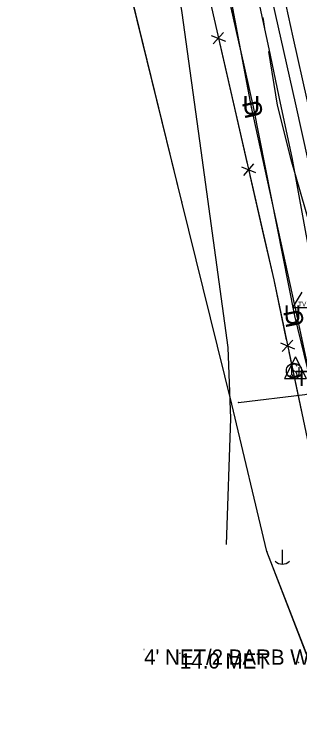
# Model space of a CAD drawing. Extents: x 954793 to 988390, y 1867850 to 1924428.
# Drawn here: x 957794.5 to 957887.5, y 1919249.4 to 1919486 of the extents above; entities that cross this region are included whole.
import ezdxf

# ---------------------------------------------------------------- set-up
doc = ezdxf.new("R2010")
doc.units = 0
for name, color, linetype in [('Default', 7, 'Continuous'), ('S_DITCHLINE', 7, 'Continuous'), ('S_EDGE_PAVEMENT', 7, 'Continuous'), ('S_FENCE', 7, 'Continuous'), ('S_FIBER_OPTIC_CABLE', 7, 'Continuous'), ('S_GATE_ANNOT', 7, 'Continuous'), ('S_MSC_PT_SYM', 7, 'Continuous'), ('S_SECONDARY_CTL', 7, 'Continuous'), ('S_SHOULDER', 7, 'Continuous'), ('S_SIGN', 7, 'Continuous'), ('S_STREAM', 7, 'Continuous'), ('S_SURVEY_TEXT_ANNOT', 7, 'Continuous'), ('S_TRAILS', 7, 'Continuous'), ('S_UNDERGROUND_CABLE', 7, 'Continuous'), ('S_UTILITY_POLE', 7, 'Continuous'), ('S_UTILITY_POLE_ANNOT', 7, 'Continuous'), ('S_UTL_PT_SYM', 7, 'Continuous'), ('S_WATER_UTILITIES', 7, 'Continuous')]:
    doc.layers.add(name, color=color, linetype=linetype)

msp = doc.modelspace()

# ---------------------------------------------------------------- linework, layer by layer
at = {"layer": 'S_DITCHLINE'}
msp.add_lwpolyline([(957923.89, 1919210.21), (957921.27, 1919229.36), (957918.65, 1919248.51), (957916.03, 1919267.65), (957913.4, 1919286.8), (957910.05, 1919304.67), (957906.69, 1919322.54), (957903.33, 1919340.41), (957899.97, 1919358.28), (957896.26, 1919378.54), (957892.54, 1919398.8), (957888.82, 1919419.05), (957885.1, 1919439.31), (957881.35, 1919457.02), (957877.6, 1919474.73), (957873.85, 1919492.45)], dxfattribs=at)
at = {"layer": 'S_EDGE_PAVEMENT'}
msp.add_lwpolyline([(957969.38, 1919100.89), (957964.69, 1919122.32), (957960, 1919143.74), (957955.52, 1919163.68), (957951.04, 1919183.63), (957946.31, 1919205.08), (957941.58, 1919226.54), (957937.53, 1919244.78), (957933.48, 1919263.03), (957929.35, 1919282.04), (957925.21, 1919301.05), (957921.06, 1919319.44), (957916.92, 1919337.83), (957912.57, 1919357.68), (957908.22, 1919377.53), (957903.45, 1919398.29), (957898.68, 1919419.05), (957894.41, 1919438.35), (957890.13, 1919457.65), (957885.5, 1919478.61), (957880.87, 1919499.56)], dxfattribs=at)
at = {"layer": 'S_FENCE'}
for p, q in [((957858.73, 1919479.15), (957863.37, 1919477.27)), ((957862.73, 1919480.07), (957859.37, 1919476.36)), ((957868.54, 1919436.27), (957873.18, 1919434.39)), ((957872.54, 1919437.18), (957869.18, 1919433.47)), ((957885.32, 1919379.67), (957881.9, 1919376.02)), ((957881.31, 1919378.83), (957885.91, 1919376.87))]:
    msp.add_line(p, q, dxfattribs=at)
for points in [[(957846.34, 1919542.54), (957879.09, 1919399.35)], [(957860.3, 1919481.5), (957860.6, 1919480.16)], [(957861.5, 1919476.26), (957865.96, 1919456.77)], [(957865.96, 1919456.77), (957870.41, 1919437.28)], [(957871.31, 1919433.38), (957875.76, 1919413.89)], [(957875.76, 1919413.89), (957879.09, 1919399.35)], [(957879.09, 1919399.35), (957883.2, 1919379.8)], [(957879.09, 1919399.35), (957904.56, 1919278.24)], [(957884.02, 1919375.89), (957888.14, 1919356.35)]]:
    msp.add_lwpolyline(points, dxfattribs=at)
at = {"layer": 'S_FIBER_OPTIC_CABLE'}
for p, q in [((957871.83, 1919455.69), (957862.45, 1919505.42)), ((957886.67, 1919388.02), (957871.83, 1919455.69)), ((957898.55, 1919331.88), (957886.67, 1919388.02))]:
    msp.add_line(p, q, dxfattribs=at)
msp.add_lwpolyline([(957966.64, 1918986.41), (957961.87, 1919019.63), (957957.92, 1919061.91), (957942.33, 1919127.19), (957929.06, 1919189.56), (957914.72, 1919256.53), (957903.24, 1919320.63), (957898.55, 1919331.88), (957886.67, 1919388.02), (957871.83, 1919455.69), (957862.45, 1919505.42), (957844.15, 1919574.86), (957831.3, 1919628.15), (957817.77, 1919672.5), (957789.71, 1919741.98), (957767.34, 1919783.13), (957730.69, 1919845.62), (957701.01, 1919900.26), (957674.68, 1919947.84), (957633.7, 1920013.73), (957589.7, 1920086.13), (957561.63, 1920129.11), (957536.74, 1920167.19), (957513.26, 1920206.3)], dxfattribs=at)
msp.add_lwpolyline([(957966.64, 1918986.41), (957961.87, 1919019.63), (957957.92, 1919061.91), (957942.33, 1919127.19), (957929.06, 1919189.56), (957914.72, 1919256.53), (957903.24, 1919320.63), (957898.55, 1919331.88), (957886.67, 1919388.02), (957871.83, 1919455.69), (957862.45, 1919505.42), (957844.15, 1919574.86), (957831.3, 1919628.15), (957817.77, 1919672.5), (957789.71, 1919741.98), (957767.34, 1919783.13), (957730.69, 1919845.62), (957701.01, 1919900.26), (957674.68, 1919947.84), (957633.7, 1920013.73), (957589.7, 1920086.13), (957561.63, 1920129.11), (957536.74, 1920167.19), (957513.26, 1920206.3)], dxfattribs=at)
at = {"layer": 'S_MSC_PT_SYM'}
for points in [[(957836.77, 1919278.77), (957836.77, 1919278.82), (957836.77, 1919278.77), (957836.72, 1919278.77), (957836.77, 1919278.77), (957836.77, 1919278.72), (957836.77, 1919278.77), (957836.82, 1919278.77)], [(957836.77, 1919278.77), (957836.77, 1919278.82), (957836.77, 1919278.77), (957836.72, 1919278.77), (957836.77, 1919278.77), (957836.77, 1919278.72), (957836.77, 1919278.77), (957836.82, 1919278.77)], [(957848.48, 1919277.56), (957848.48, 1919277.61), (957848.48, 1919277.56), (957848.43, 1919277.56), (957848.48, 1919277.56), (957848.48, 1919277.51), (957848.48, 1919277.56), (957848.53, 1919277.56)], [(957848.48, 1919277.56), (957848.48, 1919277.61), (957848.48, 1919277.56), (957848.43, 1919277.56), (957848.48, 1919277.56), (957848.48, 1919277.51), (957848.48, 1919277.56), (957848.53, 1919277.56)], [(957887.16, 1919274.51), (957887.16, 1919274.56), (957887.16, 1919274.51), (957887.11, 1919274.51), (957887.16, 1919274.51), (957887.16, 1919274.46), (957887.16, 1919274.51), (957887.21, 1919274.51)], [(957887.16, 1919274.51), (957887.16, 1919274.56), (957887.16, 1919274.51), (957887.11, 1919274.51), (957887.16, 1919274.51), (957887.16, 1919274.46), (957887.16, 1919274.51), (957887.21, 1919274.51)]]:
    msp.add_lwpolyline(points, close=True, dxfattribs=at)
for points in [[(957836.77, 1919278.77), (957836.77, 1919278.82), (957836.77, 1919278.77), (957836.72, 1919278.77), (957836.77, 1919278.77), (957836.77, 1919278.72), (957836.77, 1919278.77), (957836.82, 1919278.77)], [(957848.48, 1919277.56), (957848.48, 1919277.61), (957848.48, 1919277.56), (957848.43, 1919277.56), (957848.48, 1919277.56), (957848.48, 1919277.51), (957848.48, 1919277.56), (957848.53, 1919277.56)], [(957887.16, 1919274.51), (957887.16, 1919274.56), (957887.16, 1919274.51), (957887.11, 1919274.51), (957887.16, 1919274.51), (957887.16, 1919274.46), (957887.16, 1919274.51), (957887.21, 1919274.51)]]:
    msp.add_lwpolyline(points, dxfattribs=at)
at = {"layer": 'S_SECONDARY_CTL'}
for p, q in [((957888.27, 1919395.36), (957885.26, 1919390.4)), ((957885.26, 1919390.4), (957891.22, 1919390.4))]:
    msp.add_line(p, q, dxfattribs=at)
at = {"layer": 'S_SHOULDER'}
msp.add_lwpolyline([(957954.38, 1919150.48), (957951.62, 1919162.91), (957947.13, 1919183.16), (957942.29, 1919204.5), (957937.45, 1919225.85), (957933.28, 1919244.22), (957929.12, 1919262.59), (957925.1, 1919281.15), (957921.08, 1919299.72), (957917.4, 1919318.51), (957913.72, 1919337.31), (957909.04, 1919357.07), (957904.36, 1919376.83), (957899.64, 1919397.33), (957894.92, 1919417.83), (957890.57, 1919437.48), (957886.21, 1919457.13), (957881.53, 1919477.94), (957876.85, 1919498.76)], dxfattribs=at)
at = {"layer": 'S_SIGN'}
msp.add_circle((957885.72, 1919369.68), 2.49, dxfattribs=at)
for centre, radius, start, end in [((957886.41, 1919371), 1.5, 167.1196, 241.9813), ((957885.79, 1919370.94), 0.95, 16.5258, 156.8957), ((957885.31, 1919368.33), 1.4, 358.6529, 73.7063), ((957885.57, 1919368.85), 1.28, 204.641, 335.359)]:
    msp.add_arc(centre, radius, start, end, dxfattribs=at)
at = {"layer": 'S_STREAM'}
for points in [[(957875.53, 1919484.96), (957876.11, 1919481.43)], [(957877.37, 1919473.85), (957880.27, 1919456.36), (957884.7, 1919438.65), (957892.61, 1919411.16), (957895.3, 1919396.2), (957903, 1919356.26), (957909.45, 1919322.85), (957916.37, 1919288.81), (957925.13, 1919239.99), (957929.77, 1919200.58), (957938.78, 1919161.26), (957947.3, 1919123.26)]]:
    msp.add_lwpolyline(points, dxfattribs=at)
at = {"layer": 'S_TRAILS'}
msp.add_lwpolyline([(957863.69, 1919313.02), (957865.07, 1919354.1), (957864.22, 1919377.35), (957855.4, 1919441.54), (957849.24, 1919486.55), (957846.78, 1919501.72), (957841.27, 1919524.31), (957830.64, 1919564.46), (957813.63, 1919628.52), (957806.39, 1919654.5), (957802.24, 1919668.33), (957795.67, 1919687.88), (957788.82, 1919705.89), (957776.59, 1919733.31), (957766.89, 1919753.86), (957751.18, 1919783.86), (957737.13, 1919809.23), (957695.26, 1919860.67), (957674.93, 1919882.47), (957658.62, 1919903.86)], dxfattribs=at)
at = {"layer": 'S_UNDERGROUND_CABLE'}
for p, q in [((957872.53, 1919455.86), (957861.37, 1919505.43)), ((957885.96, 1919387.62), (957872.53, 1919455.86)), ((957899.44, 1919332.23), (957885.96, 1919387.62)), ((957886.17, 1919374.31), (957882.64, 1919367.21)), ((957886.17, 1919374.31), (957889.66, 1919367.21)), ((957884.97, 1919368.45), (957884.97, 1919370.9)), ((957887.33, 1919370.9), (957887.33, 1919368.45)), ((957882.64, 1919367.21), (957889.66, 1919367.21)), ((957885.59, 1919367.8), (957884.97, 1919368.45)), ((957886.79, 1919367.8), (957885.59, 1919367.8)), ((957887.33, 1919368.45), (957886.79, 1919367.8))]:
    msp.add_line(p, q, dxfattribs=at)
msp.add_lwpolyline([(957967.42, 1918987.01), (957961.07, 1919019.51), (957957.25, 1919061.89), (957941.54, 1919126.91), (957928.48, 1919189.69), (957915.49, 1919256.77), (957902.14, 1919321.03), (957899.44, 1919332.23), (957885.96, 1919387.62), (957872.53, 1919455.86), (957861.37, 1919505.43), (957844.69, 1919575.08), (957830.01, 1919629.17), (957827.22, 1919628.4)], dxfattribs=at)
msp.add_lwpolyline([(957967.42, 1918987.01), (957961.07, 1919019.51), (957957.25, 1919061.89), (957941.54, 1919126.91), (957928.48, 1919189.69), (957915.49, 1919256.77), (957902.14, 1919321.03), (957899.44, 1919332.23), (957885.96, 1919387.62), (957872.53, 1919455.86), (957861.37, 1919505.43), (957844.69, 1919575.08), (957830.01, 1919629.17), (957827.22, 1919628.4)], dxfattribs=at)
at = {"layer": 'S_UTILITY_POLE'}
msp.add_line((957881.87, 1919311.34), (957881.87, 1919306.61), dxfattribs=at)
msp.add_arc((957881.93, 1919310.03), 3.41, 226.3972, 313.6028, dxfattribs=at)
at = {"layer": 'S_UTL_PT_SYM'}
for points in [[(957871.83, 1919455.69), (957871.83, 1919455.74), (957871.83, 1919455.69), (957871.78, 1919455.69), (957871.83, 1919455.69), (957871.83, 1919455.64), (957871.83, 1919455.69), (957871.88, 1919455.69)], [(957849.09, 1919424.78), (957849.09, 1919424.83), (957849.09, 1919424.78), (957849.04, 1919424.78), (957849.09, 1919424.78), (957849.09, 1919424.73), (957849.09, 1919424.78), (957849.14, 1919424.78)], [(957886.67, 1919388.02), (957886.67, 1919388.07), (957886.67, 1919388.02), (957886.62, 1919388.02), (957886.67, 1919388.02), (957886.67, 1919387.97), (957886.67, 1919388.02), (957886.72, 1919388.02)], [(957865.41, 1919358.82), (957865.41, 1919358.87), (957865.41, 1919358.82), (957865.36, 1919358.82), (957865.41, 1919358.82), (957865.41, 1919358.77), (957865.41, 1919358.82), (957865.46, 1919358.82)], [(957867.58, 1919359.33), (957867.58, 1919359.38), (957867.58, 1919359.33), (957867.53, 1919359.33), (957867.58, 1919359.33), (957867.58, 1919359.28), (957867.58, 1919359.33), (957867.63, 1919359.33)], [(957876.88, 1919310.79), (957876.88, 1919310.84), (957876.88, 1919310.79), (957876.83, 1919310.79), (957876.88, 1919310.79), (957876.88, 1919310.74), (957876.88, 1919310.79), (957876.93, 1919310.79)]]:
    msp.add_lwpolyline(points, dxfattribs=at)
for points in [[(957871.83, 1919455.69), (957871.79, 1919455.68), (957871.83, 1919455.69), (957871.84, 1919455.64), (957871.83, 1919455.69), (957871.88, 1919455.7), (957871.83, 1919455.69), (957871.83, 1919455.74)], [(957871.83, 1919455.69), (957871.79, 1919455.68), (957871.83, 1919455.69), (957871.84, 1919455.64), (957871.83, 1919455.69), (957871.88, 1919455.7), (957871.83, 1919455.69), (957871.83, 1919455.74)], [(957849.09, 1919424.78), (957849.04, 1919424.76), (957849.09, 1919424.78), (957849.1, 1919424.73), (957849.09, 1919424.78), (957849.13, 1919424.79), (957849.09, 1919424.78), (957849.07, 1919424.83)], [(957849.09, 1919424.78), (957849.04, 1919424.76), (957849.09, 1919424.78), (957849.1, 1919424.73), (957849.09, 1919424.78), (957849.13, 1919424.79), (957849.09, 1919424.78), (957849.07, 1919424.83)], [(957886.67, 1919388.02), (957886.62, 1919388.01), (957886.67, 1919388.02), (957886.68, 1919387.97), (957886.67, 1919388.02), (957886.72, 1919388.03), (957886.67, 1919388.02), (957886.66, 1919388.07)], [(957886.67, 1919388.02), (957886.62, 1919388.01), (957886.67, 1919388.02), (957886.68, 1919387.97), (957886.67, 1919388.02), (957886.72, 1919388.03), (957886.67, 1919388.02), (957886.66, 1919388.07)], [(957865.41, 1919358.82), (957865.36, 1919358.81), (957865.41, 1919358.82), (957865.42, 1919358.77), (957865.41, 1919358.82), (957865.45, 1919358.83), (957865.41, 1919358.82), (957865.39, 1919358.87)], [(957865.41, 1919358.82), (957865.36, 1919358.81), (957865.41, 1919358.82), (957865.42, 1919358.77), (957865.41, 1919358.82), (957865.45, 1919358.83), (957865.41, 1919358.82), (957865.39, 1919358.87)], [(957867.58, 1919359.33), (957867.58, 1919359.38), (957867.58, 1919359.33), (957867.53, 1919359.32), (957867.58, 1919359.33), (957867.59, 1919359.28), (957867.58, 1919359.33), (957867.63, 1919359.33)], [(957867.58, 1919359.33), (957867.58, 1919359.38), (957867.58, 1919359.33), (957867.53, 1919359.32), (957867.58, 1919359.33), (957867.59, 1919359.28), (957867.58, 1919359.33), (957867.63, 1919359.33)], [(957876.88, 1919310.79), (957876.83, 1919310.78), (957876.88, 1919310.79), (957876.89, 1919310.74), (957876.88, 1919310.79), (957876.92, 1919310.8), (957876.88, 1919310.79), (957876.86, 1919310.84)], [(957876.88, 1919310.79), (957876.83, 1919310.78), (957876.88, 1919310.79), (957876.89, 1919310.74), (957876.88, 1919310.79), (957876.92, 1919310.8), (957876.88, 1919310.79), (957876.86, 1919310.84)]]:
    msp.add_lwpolyline(points, close=True, dxfattribs=at)
at = {"layer": 'S_WATER_UTILITIES'}
for p, q in [((957849.09, 1919424.78), (957831.31, 1919497.47)), ((957865.41, 1919358.82), (957849.09, 1919424.78)), ((957867.58, 1919359.33), (957889.22, 1919362.01)), ((957876.88, 1919310.79), (957865.41, 1919358.82)), ((957894.52, 1919265.11), (957876.88, 1919310.79))]:
    msp.add_line(p, q, dxfattribs=at)
for points in [[(957926.05, 1919117.03), (957910.72, 1919189.52), (957894.52, 1919265.11), (957876.88, 1919310.79), (957865.41, 1919358.82), (957849.09, 1919424.78), (957831.31, 1919497.47), (957808.93, 1919573.88), (957787.65, 1919649.63), (957764.33, 1919710.43), (957737.55, 1919772.22), (957704.1, 1919841.28), (957655.46, 1919929.87), (957638.17, 1919958.89), (957594.38, 1920032.45), (957546.63, 1920108.29), (957507.23, 1920172.34), (957483.67, 1920235.88)], [(957926.05, 1919117.03), (957910.72, 1919189.52), (957894.52, 1919265.11), (957876.88, 1919310.79), (957865.41, 1919358.82), (957849.09, 1919424.78), (957831.31, 1919497.47), (957808.93, 1919573.88), (957787.65, 1919649.63), (957764.33, 1919710.43), (957737.55, 1919772.22), (957704.1, 1919841.28), (957655.46, 1919929.87), (957638.17, 1919958.89), (957594.38, 1920032.45), (957546.63, 1920108.29), (957507.23, 1920172.34), (957483.67, 1920235.88)], [(957867.58, 1919359.33), (957889.22, 1919362.01), (957906.41, 1919365.66), (957940.04, 1919372.35), (957953.1, 1919376.56), (957962.68, 1919383.01)], [(957867.58, 1919359.33), (957889.22, 1919362.01), (957906.41, 1919365.66), (957940.04, 1919372.35), (957953.1, 1919376.56), (957962.68, 1919383.01)]]:
    msp.add_lwpolyline(points, dxfattribs=at)

# ---------------------------------------------------------------- texts
at = {"layer": 'Default'}
for rotation, p in [(102.6837, (957875.81, 1919452.88)), (360, (957868.9, 1919453.31)), (360, (957882.33, 1919385.07)), (101.1337, (957889.16, 1919384.55))]:
    msp.add_text('U', height=6, rotation=rotation, dxfattribs=at).set_placement(p)
at = {"layer": 'S_GATE_ANNOT'}
msp.add_text('14.0 MET', height=5, dxfattribs=at).set_placement((957848.48, 1919272.56))
at = {"layer": 'S_SECONDARY_CTL'}
msp.add_text('TV', height=1.5, rotation=360, dxfattribs=at).set_placement((957887.07, 1919390.73))
at = {"layer": 'S_SURVEY_TEXT_ANNOT'}
msp.add_text("4' NET/2 BARB WD/MT POST CN:GOO", height=5, dxfattribs=at).set_placement((957836.77, 1919273.77))
at = {"layer": 'S_UTILITY_POLE_ANNOT'}
msp.add_text('TY:FOC CENT AR TELE COOP', height=5, dxfattribs=at).set_placement((957886.17, 1919364.77))

doc.saveas('drawing.dxf')
